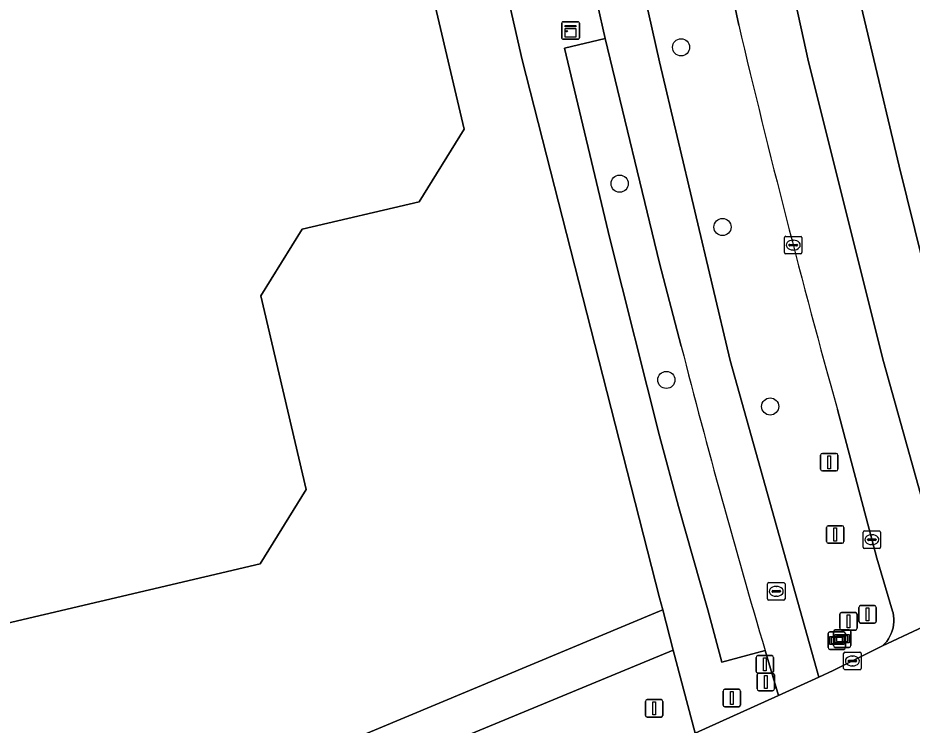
# Model space of a CAD drawing. Extents: x 158031 to 159244, y 380104 to 381214.
# Drawn here: x 158963.4 to 159014.4, y 381111.1 to 381151.4 of the extents above; entities that cross this region are included whole.
import ezdxf

# ---------------------------------------------------------------- set-up
doc = ezdxf.new("R2010")
doc.units = 0
for name, color, linetype in [('IMGEO_Berm_groen', 7, 'Continuous'), ('IMGEO_Boom', 7, 'Continuous'), ('IMGEO_Drukknoppaal', 7, 'Continuous'), ('IMGEO_Erf', 7, 'Continuous'), ('IMGEO_Fietspad_gesloten', 7, 'Continuous'), ('IMGEO_Kast', 7, 'Continuous'), ('IMGEO_Kolk', 7, 'Continuous'), ('IMGEO_Lichtmast', 7, 'Continuous'), ('IMGEO_Pand', 7, 'Continuous'), ('IMGEO_Rijbaan_regionaal_gesloten', 7, 'Continuous'), ('IMGEO_Rioolput', 7, 'Continuous'), ('IMGEO_Verkeersregelinstallatiepaal', 7, 'Continuous'), ('IMGEO_Verklikker', 7, 'Continuous'), ('IMGEO_Voetpad_open', 7, 'Continuous')]:
    doc.layers.add(name, color=color, linetype=linetype)

msp = doc.modelspace()

# ---------------------------------------------------------------- linework, layer by layer
at = {"layer": 'IMGEO_Berm_groen'}
for points in [[(159004.513, 381151.029), (159001.046, 381167.509)], [(158997.663, 381159.381), (159000, 381148.93), (159004.033, 381131.886), (159009.08, 381113.808), (159009.911, 381114.184), (159012.724, 381115.606), (159012.847, 381115.725), (159012.959, 381115.855), (159013.059, 381115.995), (159013.146, 381116.142), (159013.219, 381116.297), (159013.279, 381116.458), (159013.323, 381116.624), (159013.353, 381116.792), (159013.368, 381116.963), (159013.367, 381117.135), (159013.351, 381117.305), (159013.32, 381117.474), (159013.291, 381117.583), (159012.404, 381120.606), (159010.143, 381129.084)], [(159001.234, 381132.701), (159000, 381137.433), (158996.889, 381150.268), (158994.571, 381149.704), (158997.162, 381138.841), (159000, 381127.591), (159001.075, 381123.561), (159002.756, 381117.651), (159003.552, 381114.675), (159006.023, 381115.325)]]:
    msp.add_lwpolyline(points, dxfattribs=at)
msp.add_lwpolyline([(159000, 381109.65), (159002.023, 381110.619), (159000.782, 381115.352), (159000, 381115.026), (158964.367, 381100.289), (158960.86, 381098.818), (158961.58, 381097.086), (158958.781, 381095.924), (158958.058, 381097.665), (158957.594, 381097.477), (158958.481, 381093.141), (158975.406, 381098.992), (158978.517, 381100.246)], close=True, dxfattribs=at)
for centre, radius, start, end in [((159586.345, 381288.604), 597.875, 193.303294, 195.474571), ((159483.791, 381256.351), 498.147, 194.37215, 196.44533)]:
    msp.add_arc(centre, radius, start, end, dxfattribs=at)
at = {"layer": 'IMGEO_Boom'}
for centre in [(159001.225, 381149.762), (158997.719, 381141.98), (159003.588, 381139.503), (159000.387, 381130.776), (159006.308, 381129.263)]:
    msp.add_circle(centre, 0.489, dxfattribs=at)
at = {"layer": 'IMGEO_Drukknoppaal'}
for p, q in [((159005.509, 381114.139), (159005.509, 381114.939)), ((159005.509, 381114.939), (159005.509, 381114.139)), ((159005.609, 381115.039), (159006.399, 381115.039)), ((159006.399, 381115.039), (159005.609, 381115.039)), ((159006.499, 381114.939), (159006.499, 381114.139)), ((159006.499, 381114.139), (159006.499, 381114.939)), ((159006.399, 381114.039), (159005.609, 381114.039)), ((159005.609, 381114.039), (159006.399, 381114.039))]:
    msp.add_line(p, q, dxfattribs=at)
msp.add_lwpolyline([(159005.929, 381114.914), (159006.079, 381114.914), (159006.079, 381114.164), (159005.929, 381114.164), (159005.929, 381114.914)], dxfattribs=at)
for centre, start, end in [((159005.609, 381114.939), 90, 180), ((159005.609, 381114.939), 90, 180), ((159006.399, 381114.939), 0, 90), ((159006.399, 381114.939), 360, 90), ((159005.609, 381114.139), 180, 270), ((159005.609, 381114.139), 180, 270), ((159006.399, 381114.139), 270, 0), ((159006.399, 381114.139), 270, 0)]:
    msp.add_arc(centre, 0.1, start, end, dxfattribs=at)
at = {"layer": 'IMGEO_Erf'}
msp.add_lwpolyline([(159000, 381117.574), (159000.18, 381117.649), (159000, 381118.337), (158992.158, 381149.05), (158990.836, 381154.837), (158986.225, 381178.057), (158983.127, 381197.362), (158937.722, 381191.22), (158946.596, 381153.466), (158946.641, 381153.273), (158947.993, 381147.521), (158948.039, 381147.323), (158950.659, 381136.176), (158950.708, 381135.969), (158959.047, 381100.489), (158963.765, 381102.447)], close=True, dxfattribs=at)
msp.add_lwpolyline([(158949.388, 381188.17), (158964.949, 381191.823), (158969.142, 381189.225), (158973.789, 381169.435), (158977.58, 381167.085), (158979.931, 381167.637), (158984.159, 381165.017), (158988.838, 381145.091), (158986.271, 381140.95), (158979.603, 381139.385), (158977.238, 381135.568), (158979.832, 381124.516), (158977.211, 381120.286), (158961.722, 381116.65)], dxfattribs=at)
at = {"layer": 'IMGEO_Fietspad_gesloten'}
for points in [[(159006.023, 381115.325), (159006.782, 381112.77), (159009.08, 381113.808), (159004.033, 381131.886), (159000, 381148.93), (158997.663, 381159.381), (158994.243, 381176.362), (158993.964, 381177.835), (158993.688, 381179.309), (158992.539, 381185.608), (158989.848, 381201.455), (158986.87, 381201.083), (158987.375, 381198.369), (158988.117, 381194.844)], [(158991.008, 381179.477), (158991.131, 381178.814), (158991.695, 381175.796), (158995.339, 381157.25), (158996.448, 381152.209), (158996.889, 381150.268), (159000, 381137.433), (159001.234, 381132.701)]]:
    msp.add_lwpolyline(points, dxfattribs=at)
msp.add_arc((159483.791, 381256.351), 498.147, 194.37215, 196.44533, dxfattribs=at)
at = {"layer": 'IMGEO_Kast'}
for p, q in [((158994.494, 381151.217), (158995.335, 381151.217)), ((158995.335, 381151.217), (158994.494, 381151.217)), ((158994.419, 381150.292), (158994.419, 381151.133)), ((158994.419, 381151.133), (158994.419, 381150.292)), ((158995.419, 381151.142), (158995.419, 381150.301)), ((158995.419, 381150.301), (158995.419, 381151.142)), ((158995.344, 381150.217), (158994.503, 381150.217)), ((158994.503, 381150.217), (158995.344, 381150.217))]:
    msp.add_line(p, q, dxfattribs=at)
for points in [[(158994.614, 381151.007), (158995.214, 381151.007), (158995.214, 381150.922), (158994.614, 381150.922), (158994.614, 381151.007)], [(158994.614, 381150.832), (158995.214, 381150.832), (158995.214, 381150.343), (158994.614, 381150.343), (158994.614, 381150.832)]]:
    msp.add_lwpolyline(points, dxfattribs=at)
msp.add_circle((158994.698, 381150.681), 0.0377, dxfattribs=at)
for centre, start, end in [((158994.497, 381151.139), 92.4484, 184.2845), ((158994.497, 381151.139), 92.4484, 184.2845), ((158995.341, 381151.139), 2.4484, 94.2845), ((158995.341, 381151.139), 2.4484, 94.2845), ((158994.497, 381150.295), 182.4484, 274.2845), ((158994.497, 381150.295), 182.4484, 274.2845), ((158995.341, 381150.295), 272.4484, 4.2845), ((158995.341, 381150.295), 272.4484, 4.2845)]:
    msp.add_arc(centre, 0.0779, start, end, dxfattribs=at)
at = {"layer": 'IMGEO_Kolk'}
for p, q in [((159007.199, 381138.972), (159008.051, 381138.972)), ((159007.124, 381138.046), (159007.124, 381138.898)), ((159007.383, 381138.466), (159007.383, 381138.478)), ((159007.821, 381138.429), (159007.423, 381138.429)), ((159007.426, 381138.515), (159007.824, 381138.515)), ((159007.612, 381138.752), (159007.637, 381138.752)), ((159007.867, 381138.478), (159007.867, 381138.466)), ((159008.125, 381138.898), (159008.125, 381138.046)), ((159008.051, 381137.972), (159007.199, 381137.972)), ((159007.635, 381138.192), (159007.61, 381138.192)), ((159011.613, 381121.23), (159011.613, 381122.082)), ((159011.688, 381122.156), (159012.54, 381122.156)), ((159012.614, 381122.082), (159012.614, 381121.23)), ((159011.872, 381121.65), (159011.872, 381121.662)), ((159012.31, 381121.613), (159011.912, 381121.613)), ((159011.915, 381121.699), (159012.313, 381121.699)), ((159012.101, 381121.936), (159012.126, 381121.936)), ((159012.356, 381121.662), (159012.356, 381121.65)), ((159012.54, 381121.156), (159011.688, 381121.156)), ((159012.124, 381121.376), (159012.099, 381121.376)), ((159010.502, 381114.31), (159010.502, 381115.162)), ((159010.577, 381115.236), (159011.429, 381115.236)), ((159010.99, 381115.016), (159011.015, 381115.016)), ((159011.503, 381115.162), (159011.503, 381114.31)), ((159010.761, 381114.73), (159010.761, 381114.742)), ((159011.199, 381114.693), (159010.801, 381114.693)), ((159010.804, 381114.779), (159011.202, 381114.779)), ((159011.013, 381114.456), (159010.988, 381114.456)), ((159011.245, 381114.742), (159011.245, 381114.73)), ((159011.429, 381114.236), (159010.577, 381114.236))]:
    msp.add_line(p, q, dxfattribs=at)
for points in [[(159007.199, 381138.972), (159008.051, 381138.972)], [(159007.124, 381138.046), (159007.124, 381138.898)], [(159008.125, 381138.898), (159008.125, 381138.046)], [(159008.051, 381137.972), (159007.199, 381137.972)], [(159011.613, 381121.23), (159011.613, 381122.082)], [(159011.688, 381122.156), (159012.54, 381122.156)], [(159012.614, 381122.082), (159012.614, 381121.23)], [(159012.54, 381121.156), (159011.688, 381121.156)], [(159010.502, 381114.31), (159010.502, 381115.162)], [(159010.577, 381115.236), (159011.429, 381115.236)], [(159011.503, 381115.162), (159011.503, 381114.31)], [(159011.429, 381114.236), (159010.577, 381114.236)]]:
    msp.add_lwpolyline(points, dxfattribs=at)
for centre, radius, start, end in [((159007.201, 381138.896), 0.0765, 91.552, 178.448), ((159007.201, 381138.896), 0.0765, 91.552, 178.448), ((159008.049, 381138.896), 0.0765, 1.552, 88.448), ((159008.049, 381138.896), 0.0765, 1.552, 88.448), ((159007.423, 381138.475), 0.0403, 85.8775, 175.7526), ((159007.42, 381138.465), 0.0366, 178.938, 274.7102), ((159007.824, 381138.472), 0.043, 264.8664, 352.4533), ((159007.828, 381138.477), 0.0386, 1.7309, 96.639), ((159007.201, 381138.048), 0.0765, 181.552, 268.448), ((159007.201, 381138.048), 0.0765, 181.552, 268.448), ((159008.049, 381138.048), 0.0765, 271.552, 358.448), ((159008.049, 381138.048), 0.0765, 271.552, 358.448), ((159011.69, 381122.08), 0.0765, 91.552, 178.448), ((159011.69, 381122.08), 0.0765, 91.552, 178.448), ((159012.538, 381122.08), 0.0765, 1.552, 88.448), ((159012.538, 381122.08), 0.0765, 1.552, 88.448), ((159011.912, 381121.659), 0.0403, 85.8775, 175.7526), ((159011.909, 381121.649), 0.0366, 178.938, 274.7102), ((159012.313, 381121.656), 0.043, 264.8664, 352.4533), ((159012.317, 381121.661), 0.0386, 1.7309, 96.639), ((159011.69, 381121.232), 0.0765, 181.552, 268.448), ((159011.69, 381121.232), 0.0765, 181.552, 268.448), ((159012.538, 381121.232), 0.0765, 271.552, 358.448), ((159012.538, 381121.232), 0.0765, 271.552, 358.448), ((159010.579, 381115.16), 0.0765, 91.552, 178.448), ((159010.579, 381115.16), 0.0765, 91.552, 178.448), ((159011.427, 381115.16), 0.0765, 1.552, 88.448), ((159011.427, 381115.16), 0.0765, 1.552, 88.448), ((159010.801, 381114.739), 0.0403, 85.8775, 175.7526), ((159010.798, 381114.729), 0.0366, 178.938, 274.7102), ((159011.202, 381114.736), 0.043, 264.8664, 352.4533), ((159011.206, 381114.741), 0.0386, 1.7309, 96.639), ((159010.579, 381114.312), 0.0765, 181.552, 268.448), ((159010.579, 381114.312), 0.0765, 181.552, 268.448), ((159011.427, 381114.312), 0.0765, 271.552, 358.448), ((159011.427, 381114.312), 0.0765, 271.552, 358.448)]:
    msp.add_arc(centre, radius, start, end, dxfattribs=at)
for centre, major_axis, ratio, start_param, end_param in [((159007.611, 381138.472), (-0.387, 0.002), 0.722429, 4.712389, 7.853982), ((159007.636, 381138.472), (-0.39, 0.002), 0.717154, 1.570796, 4.712389), ((159012.1, 381121.656), (-0.387, 0.002), 0.722429, 4.712389, 7.853982), ((159012.125, 381121.656), (-0.39, 0.002), 0.717154, 1.570796, 4.712389), ((159010.989, 381114.736), (-0.387, 0.002), 0.722429, 4.712389, 7.853982), ((159011.014, 381114.736), (-0.39, 0.002), 0.717154, 1.570796, 4.712389)]:
    msp.add_ellipse(centre, major_axis=major_axis, ratio=ratio, start_param=start_param, end_param=end_param, dxfattribs=at)
at = {"layer": 'IMGEO_Lichtmast'}
for p, q in [((159009.526, 381121.557), (159009.526, 381122.357)), ((159009.526, 381122.357), (159009.526, 381121.557)), ((159009.626, 381122.457), (159010.416, 381122.457)), ((159010.416, 381122.457), (159009.626, 381122.457)), ((159010.516, 381122.357), (159010.516, 381121.557)), ((159010.516, 381121.557), (159010.516, 381122.357)), ((159010.416, 381121.457), (159009.626, 381121.457)), ((159009.626, 381121.457), (159010.416, 381121.457)), ((158999.19, 381111.627), (158999.19, 381112.427)), ((158999.19, 381112.427), (158999.19, 381111.627)), ((158999.29, 381112.527), (159000.08, 381112.527)), ((159000.08, 381112.527), (158999.29, 381112.527)), ((159000.18, 381112.427), (159000.18, 381111.627)), ((159000.18, 381111.627), (159000.18, 381112.427)), ((159000.08, 381111.527), (158999.29, 381111.527)), ((158999.29, 381111.527), (159000.08, 381111.527))]:
    msp.add_line(p, q, dxfattribs=at)
for points in [[(159009.946, 381122.332), (159010.096, 381122.332), (159010.096, 381121.582), (159009.946, 381121.582), (159009.946, 381122.332)], [(158999.61, 381112.402), (158999.76, 381112.402), (158999.76, 381111.652), (158999.61, 381111.652), (158999.61, 381112.402)]]:
    msp.add_lwpolyline(points, dxfattribs=at)
for centre, start, end in [((159009.626, 381122.357), 90, 180), ((159009.626, 381122.357), 90, 180), ((159010.416, 381122.357), 0, 90), ((159010.416, 381122.357), 360, 90), ((159009.626, 381121.557), 180, 270), ((159009.626, 381121.557), 180, 270), ((159010.416, 381121.557), 270, 0), ((159010.416, 381121.557), 270, 0), ((158999.29, 381112.427), 90, 180), ((158999.29, 381112.427), 90, 180), ((159000.08, 381112.427), 0, 90), ((159000.08, 381112.427), 360, 90), ((158999.29, 381111.627), 180, 270), ((158999.29, 381111.627), 180, 270), ((159000.08, 381111.627), 270, 0), ((159000.08, 381111.627), 270, 0)]:
    msp.add_arc(centre, 0.1, start, end, dxfattribs=at)
at = {"layer": 'IMGEO_Pand'}
msp.add_lwpolyline([(158961.722, 381116.65), (158977.211, 381120.286), (158979.832, 381124.516), (158977.238, 381135.568), (158979.603, 381139.385), (158986.271, 381140.95), (158988.838, 381145.091), (158984.159, 381165.017), (158979.931, 381167.637), (158977.58, 381167.085), (158973.789, 381169.435), (158969.142, 381189.225), (158964.949, 381191.823), (158949.388, 381188.17)], dxfattribs=at)
at = {"layer": 'IMGEO_Rijbaan_regionaal_gesloten'}
msp.add_lwpolyline([(159002.939, 381200.238), (159002.738, 381201.975), (159002.609, 381203.093), (158998.631, 381202.582), (159000.493, 381188.3), (159002.607, 381176.87), (159005.036, 381164.765), (159008.5, 381148.925), (159012.773, 381131.825), (159015.258, 381122.974), (159016.794, 381117.504), (159019.929, 381118.995), (159018.552, 381123.881), (159017.226, 381128.586), (159013.673, 381142.985), (159010.434, 381156.62), (159006.746, 381174.395), (159004.452, 381187.13)], close=True, dxfattribs=at)
for points in [[(159010.143, 381129.084), (159012.404, 381120.606), (159013.291, 381117.583), (159013.32, 381117.474), (159013.351, 381117.305), (159013.367, 381117.135), (159013.368, 381116.963), (159013.353, 381116.792), (159013.323, 381116.624), (159013.279, 381116.458), (159013.219, 381116.297), (159013.146, 381116.142), (159013.059, 381115.995), (159012.959, 381115.855), (159012.847, 381115.725), (159012.724, 381115.606), (159016.794, 381117.504), (159015.258, 381122.974), (159012.773, 381131.825), (159008.5, 381148.925), (159005.036, 381164.765), (159002.607, 381176.87), (159000.493, 381188.3), (158998.631, 381202.582)], [(158995.237, 381200.28), (158996.219, 381194.102), (158998.556, 381180.233), (158999.306, 381176.166), (159000, 381172.681), (159001.046, 381167.509), (159004.513, 381151.029)], [(159010.434, 381156.62), (159013.673, 381142.985), (159017.226, 381128.586)], [(159039.073, 381127.056), (159034.789, 381125.119), (159031.412, 381123.722), (159019.929, 381118.995), (159016.794, 381117.504), (159012.724, 381115.606), (159009.911, 381114.184), (159009.08, 381113.808), (159006.782, 381112.77), (159002.023, 381110.619), (159003.067, 381106.884), (159003.935, 381103.781), (159004.875, 381100.419), (159019.13, 381106.991), (159023.33, 381108.996), (159026.913, 381111.328), (159044.464, 381121.793)]]:
    msp.add_lwpolyline(points, dxfattribs=at)
msp.add_arc((159586.345, 381288.604), 597.875, 193.303294, 195.474571, dxfattribs=at)
at = {"layer": 'IMGEO_Rioolput'}
for p, q in [((159006.156, 381118.281), (159006.156, 381119.133)), ((159006.231, 381119.207), (159007.083, 381119.207)), ((159007.157, 381119.133), (159007.157, 381118.281)), ((159006.415, 381118.701), (159006.415, 381118.713)), ((159006.853, 381118.664), (159006.455, 381118.664)), ((159006.458, 381118.75), (159006.856, 381118.75)), ((159006.644, 381118.987), (159006.669, 381118.987)), ((159006.899, 381118.713), (159006.899, 381118.701)), ((159007.083, 381118.207), (159006.231, 381118.207)), ((159006.667, 381118.427), (159006.642, 381118.427))]:
    msp.add_line(p, q, dxfattribs=at)
for points in [[(159006.156, 381118.281), (159006.156, 381119.133)], [(159006.231, 381119.207), (159007.083, 381119.207)], [(159007.157, 381119.133), (159007.157, 381118.281)], [(159007.083, 381118.207), (159006.231, 381118.207)]]:
    msp.add_lwpolyline(points, dxfattribs=at)
for centre, radius, start, end in [((159006.233, 381119.131), 0.0765, 91.552, 178.448), ((159006.233, 381119.131), 0.0765, 91.552, 178.448), ((159007.081, 381119.131), 0.0765, 1.552, 88.448), ((159007.081, 381119.131), 0.0765, 1.552, 88.448), ((159006.455, 381118.71), 0.0403, 85.8775, 175.7526), ((159006.452, 381118.7), 0.0366, 178.938, 274.7102), ((159006.856, 381118.707), 0.043, 264.8664, 352.4533), ((159006.86, 381118.712), 0.0386, 1.7309, 96.639), ((159006.233, 381118.283), 0.0765, 181.552, 268.448), ((159006.233, 381118.283), 0.0765, 181.552, 268.448), ((159007.081, 381118.283), 0.0765, 271.552, 358.448), ((159007.081, 381118.283), 0.0765, 271.552, 358.448)]:
    msp.add_arc(centre, radius, start, end, dxfattribs=at)
for centre, major_axis, ratio, start_param, end_param in [((159006.643, 381118.707), (-0.387, 0.002), 0.722429, 4.712389, 7.853982), ((159006.668, 381118.707), (-0.39, 0.002), 0.717154, 1.570796, 4.712389)]:
    msp.add_ellipse(centre, major_axis=major_axis, ratio=ratio, start_param=start_param, end_param=end_param, dxfattribs=at)
at = {"layer": 'IMGEO_Verkeersregelinstallatiepaal'}
for p, q in [((159009.189, 381125.678), (159009.189, 381126.478)), ((159009.189, 381126.478), (159009.189, 381125.678)), ((159009.289, 381126.578), (159010.079, 381126.578)), ((159010.079, 381126.578), (159009.289, 381126.578)), ((159010.179, 381126.478), (159010.179, 381125.678)), ((159010.179, 381125.678), (159010.179, 381126.478)), ((159010.079, 381125.578), (159009.289, 381125.578)), ((159009.289, 381125.578), (159010.079, 381125.578)), ((159010.383, 381117.498), (159011.173, 381117.498)), ((159011.173, 381117.498), (159010.383, 381117.498)), ((159011.37, 381116.992), (159011.37, 381117.792)), ((159011.37, 381117.792), (159011.37, 381116.992)), ((159011.47, 381117.892), (159012.26, 381117.892)), ((159012.26, 381117.892), (159011.47, 381117.892)), ((159012.36, 381117.792), (159012.36, 381116.992)), ((159012.36, 381116.992), (159012.36, 381117.792)), ((159010.283, 381116.598), (159010.283, 381117.398)), ((159010.283, 381117.398), (159010.283, 381116.598)), ((159011.273, 381117.398), (159011.273, 381116.598)), ((159011.273, 381116.598), (159011.273, 381117.398)), ((159011.173, 381116.498), (159010.383, 381116.498)), ((159010.383, 381116.498), (159011.173, 381116.498)), ((159012.26, 381116.892), (159011.47, 381116.892)), ((159011.47, 381116.892), (159012.26, 381116.892)), ((159005.561, 381113.138), (159005.561, 381113.938)), ((159005.561, 381113.938), (159005.561, 381113.138)), ((159005.661, 381114.038), (159006.451, 381114.038)), ((159006.451, 381114.038), (159005.661, 381114.038)), ((159006.551, 381113.938), (159006.551, 381113.138)), ((159006.551, 381113.138), (159006.551, 381113.938)), ((159003.622, 381112.217), (159003.622, 381113.017)), ((159003.622, 381113.017), (159003.622, 381112.217)), ((159003.722, 381113.117), (159004.512, 381113.117)), ((159004.512, 381113.117), (159003.722, 381113.117)), ((159004.612, 381113.017), (159004.612, 381112.217)), ((159004.612, 381112.217), (159004.612, 381113.017)), ((159006.451, 381113.038), (159005.661, 381113.038)), ((159005.661, 381113.038), (159006.451, 381113.038)), ((159004.512, 381112.117), (159003.722, 381112.117)), ((159003.722, 381112.117), (159004.512, 381112.117))]:
    msp.add_line(p, q, dxfattribs=at)
for points in [[(159009.609, 381126.453), (159009.759, 381126.453), (159009.759, 381125.703), (159009.609, 381125.703), (159009.609, 381126.453)], [(159011.79, 381117.767), (159011.94, 381117.767), (159011.94, 381117.017), (159011.79, 381117.017), (159011.79, 381117.767)], [(159010.703, 381117.373), (159010.853, 381117.373), (159010.853, 381116.623), (159010.703, 381116.623), (159010.703, 381117.373)], [(159005.981, 381113.913), (159006.131, 381113.913), (159006.131, 381113.163), (159005.981, 381113.163), (159005.981, 381113.913)], [(159004.042, 381112.992), (159004.192, 381112.992), (159004.192, 381112.242), (159004.042, 381112.242), (159004.042, 381112.992)]]:
    msp.add_lwpolyline(points, dxfattribs=at)
for centre, start, end in [((159009.289, 381126.478), 90, 180), ((159009.289, 381126.478), 90, 180), ((159010.079, 381126.478), 0, 90), ((159010.079, 381126.478), 360, 90), ((159009.289, 381125.678), 180, 270), ((159009.289, 381125.678), 180, 270), ((159010.079, 381125.678), 270, 0), ((159010.079, 381125.678), 270, 0), ((159010.383, 381117.398), 90, 180), ((159010.383, 381117.398), 90, 180), ((159011.173, 381117.398), 0, 90), ((159011.173, 381117.398), 360, 90), ((159011.47, 381117.792), 90, 180), ((159011.47, 381117.792), 90, 180), ((159012.26, 381117.792), 0, 90), ((159012.26, 381117.792), 360, 90), ((159011.47, 381116.992), 180, 270), ((159011.47, 381116.992), 180, 270), ((159012.26, 381116.992), 270, 0), ((159012.26, 381116.992), 270, 0), ((159010.383, 381116.598), 180, 270), ((159010.383, 381116.598), 180, 270), ((159011.173, 381116.598), 270, 0), ((159011.173, 381116.598), 270, 0), ((159005.661, 381113.938), 90, 180), ((159005.661, 381113.938), 90, 180), ((159006.451, 381113.938), 0, 90), ((159006.451, 381113.938), 360, 90), ((159003.722, 381113.017), 90, 180), ((159003.722, 381113.017), 90, 180), ((159004.512, 381113.017), 0, 90), ((159004.512, 381113.017), 360, 90), ((159005.661, 381113.138), 180, 270), ((159005.661, 381113.138), 180, 270), ((159006.451, 381113.138), 270, 0), ((159006.451, 381113.138), 270, 0), ((159003.722, 381112.217), 180, 270), ((159003.722, 381112.217), 180, 270), ((159004.512, 381112.217), 270, 0), ((159004.512, 381112.217), 270, 0)]:
    msp.add_arc(centre, 0.1, start, end, dxfattribs=at)
at = {"layer": 'IMGEO_Verklikker'}
for p, q in [((159010.024, 381116.511), (159010.814, 381116.511)), ((159010.814, 381116.511), (159010.024, 381116.511)), ((159009.617, 381115.498), (159009.617, 381116.298)), ((159009.617, 381116.298), (159009.617, 381115.498)), ((159009.717, 381116.398), (159010.507, 381116.398)), ((159010.507, 381116.398), (159009.717, 381116.398)), ((159009.924, 381115.611), (159009.924, 381116.411)), ((159009.924, 381116.411), (159009.924, 381115.611)), ((159010.607, 381116.298), (159010.607, 381115.498)), ((159010.607, 381115.498), (159010.607, 381116.298)), ((159010.914, 381116.411), (159010.914, 381115.611)), ((159010.914, 381115.611), (159010.914, 381116.411)), ((159010.814, 381115.511), (159010.024, 381115.511)), ((159010.024, 381115.511), (159010.814, 381115.511)), ((159010.507, 381115.398), (159009.717, 381115.398)), ((159009.717, 381115.398), (159010.507, 381115.398))]:
    msp.add_line(p, q, dxfattribs=at)
for points in [[(159009.718, 381116.13), (159010.506, 381116.13), (159010.506, 381115.666), (159009.718, 381115.666), (159009.718, 381116.13)], [(159009.783, 381116.065), (159009.783, 381115.731), (159010.441, 381115.731), (159010.441, 381116.065), (159009.783, 381116.065)], [(159010.025, 381116.243), (159010.813, 381116.243), (159010.813, 381115.779), (159010.025, 381115.779), (159010.025, 381116.243)], [(159010.09, 381116.178), (159010.09, 381115.844), (159010.748, 381115.844), (159010.748, 381116.178), (159010.09, 381116.178)]]:
    msp.add_lwpolyline(points, dxfattribs=at)
for centre, start, end in [((159010.024, 381116.411), 90, 180), ((159010.024, 381116.411), 90, 180), ((159010.814, 381116.411), 0, 90), ((159010.814, 381116.411), 360, 90), ((159009.717, 381116.298), 90, 180), ((159009.717, 381116.298), 90, 180), ((159010.507, 381116.298), 0, 90), ((159010.507, 381116.298), 360, 90), ((159009.717, 381115.498), 180, 270), ((159009.717, 381115.498), 180, 270), ((159010.024, 381115.611), 180, 270), ((159010.024, 381115.611), 180, 270), ((159010.507, 381115.498), 270, 0), ((159010.507, 381115.498), 270, 0), ((159010.814, 381115.611), 270, 0), ((159010.814, 381115.611), 270, 0)]:
    msp.add_arc(centre, 0.1, start, end, dxfattribs=at)
at = {"layer": 'IMGEO_Voetpad_open'}
msp.add_lwpolyline([(158990.836, 381154.837), (158992.158, 381149.05), (159000, 381118.337), (159000.18, 381117.649), (159000.782, 381115.352), (159002.023, 381110.619), (159006.782, 381112.77), (159006.023, 381115.325), (159003.552, 381114.675), (159002.756, 381117.651), (159001.075, 381123.561), (159000, 381127.591), (158997.162, 381138.841), (158994.571, 381149.704), (158996.889, 381150.268), (158996.448, 381152.209)], dxfattribs=at)
msp.add_lwpolyline([(159000, 381115.026), (159000.782, 381115.352), (159000.18, 381117.649), (159000, 381117.574), (158963.765, 381102.447), (158959.047, 381100.489), (158956.879, 381099.834), (158957.052, 381099.694), (158957.594, 381097.477), (158958.058, 381097.665), (158959.586, 381098.284), (158960.86, 381098.818), (158964.367, 381100.289)], close=True, dxfattribs=at)

doc.saveas('drawing.dxf')
